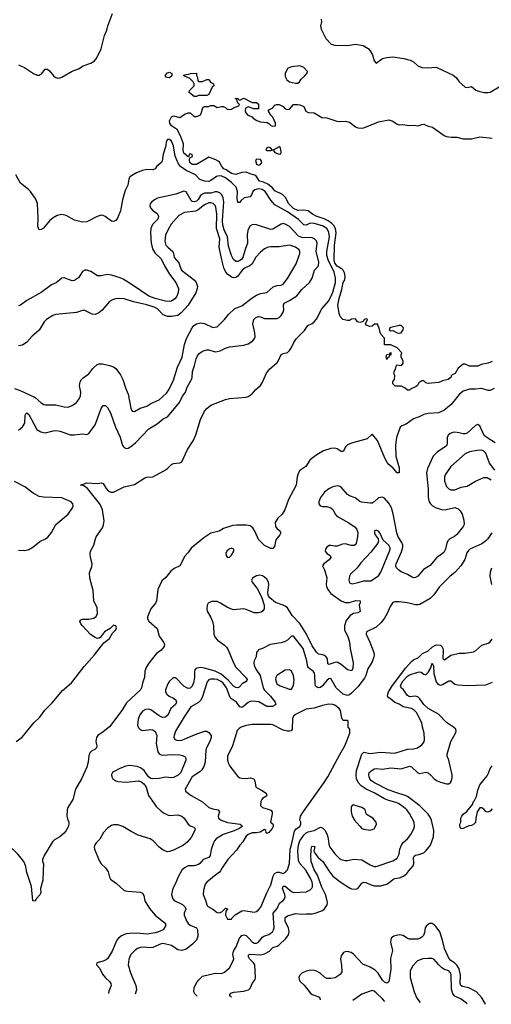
# Model space of a CAD drawing. Header units: inches. Extents: x 1694797 to 1849917, y 907313 to 1017959.
# Tile 547 of 656: x 1801801 to 1806362, y 908710 to 918231. Entities that reach past the tile are written whole.
import ezdxf

# ---------------------------------------------------------------- set-up
doc = ezdxf.new("R2010")
doc.units = ezdxf.units.IN
doc.header["$MEASUREMENT"] = 0
doc.layers.add('B8900', color=7, linetype='Continuous')
doc.layers.add('B8901', color=7, linetype='Continuous')

msp = doc.modelspace()

# ---------------------------------------------------------------- linework, layer by layer
at = {"layer": 'B8900', "color": 5}
for points, elevation in [([(1802028.9, 910000), (1802026, 909910), (1802001, 909830), (1802004.7, 909790), (1801998, 909770), (1801962, 909730), (1801950, 909706), (1801928, 909710), (1801916.2, 909850), (1801870, 909985.2), (1801867.8, 910000)], 680), ([(1802649.7, 910000), (1802655.3, 909990), (1802670, 909938), (1802680.9, 909920.9), (1802690.8, 909910), (1802739, 909879), (1802811.6, 909811.6), (1802843, 909803), (1802970, 909794.9), (1802990, 909784.4), (1803001.3, 909761.3), (1803013, 909710), (1803055.5, 909635.5), (1803111.6, 909571.6), (1803210, 909490.5), (1803212.4, 909470), (1803187.3, 909430), (1803144, 909410), (1803110, 909400.9), (1803033.2, 909386.8), (1802930, 909396.9), (1802864.6, 909395.4), (1802830, 909390.5), (1802787.3, 909372.7), (1802757.4, 909350), (1802741.7, 909330), (1802695, 909225), (1802649.2, 909150.8), (1802630, 909135), (1802610, 909126), (1802546, 909110), (1802544.9, 909090), (1802576.7, 909056.7), (1802600.9, 909000.9), (1802630, 908966.7), (1802670.4, 908930), (1802683.1, 908910), (1802685.3, 908890), (1802663, 908837), (1802661.1, 908815.6)], 720), ([(1803367, 910000), (1803337.8, 909950), (1803306, 909870), (1803280.9, 909830), (1803269.1, 909770), (1803282.3, 909730), (1803294.6, 909714.6), (1803374.5, 909674.5), (1803402.2, 909650), (1803406.8, 909630), (1803391.8, 909590), (1803391.9, 909570), (1803417.2, 909510), (1803430.1, 909490.1), (1803450, 909474.2), (1803510.1, 909450.1), (1803520.7, 909430), (1803524.7, 909370), (1803510.4, 909330.4), (1803474, 909290), (1803410, 909243.7), (1803370, 909229.8), (1803330, 909235.7), (1803270, 909279.4), (1803190, 909296.1), (1803170, 909293.9), (1803090, 909260.1), (1803050, 909256.7), (1803010, 909262), (1802970, 909260.3), (1802940.4, 909250), (1802910, 909228.2), (1802876, 909190), (1802865.5, 909170), (1802857, 909143), (1802850.2, 909090), (1802872.8, 909012.8), (1802925.5, 908890), (1802930.3, 908850), (1802918.9, 908806.5)], 740), ([(1803518.3, 908786.9), (1803512.9, 908790), (1803493.6, 908810), (1803484.9, 908830), (1803488.5, 908870), (1803507.6, 908910), (1803530, 908943.6), (1803570, 908981.7), (1803690, 909009.3), (1803753.8, 909006.2), (1803780.5, 909019.5), (1803830, 909063.7), (1803866.9, 909130), (1803873.3, 909150), (1803863.4, 909190), (1803864.2, 909210), (1803871.7, 909230), (1803895.1, 909264.9), (1803927.9, 909350), (1803950, 909374.8), (1803970, 909381.2), (1803990, 909375), (1804018.3, 909350), (1804050, 909312.7), (1804070, 909301.2), (1804090, 909299.8), (1804110.8, 909310), (1804150, 909359.2), (1804163.5, 909370), (1804210, 909386.2), (1804245.1, 909410), (1804257, 909430), (1804260.6, 909450), (1804252.5, 909590), (1804290, 909635.2), (1804313, 909687), (1804350, 909714.5), (1804362.3, 909730), (1804369.2, 909750), (1804366.8, 909770), (1804342.3, 909830), (1804347.9, 909852.1), (1804370, 909851), (1804430, 909800.1), (1804450, 909791), (1804570, 909797), (1804610, 909817), (1804627, 909833), (1804633.1, 909846.9), (1804633.5, 909870), (1804630, 909891.3), (1804613.7, 909930), (1804572.3, 910000)], 740), ([(1803742.3, 910000), (1803734.2, 909985.8), (1803680.4, 909950), (1803610, 909891.6), (1803595.8, 909870), (1803577.6, 909810), (1803576.5, 909770), (1803598, 909718), (1803610, 909671), (1803618.3, 909658.3), (1803669.1, 909629.1), (1803710, 909597.1), (1803730, 909593), (1803757, 909603), (1803790, 909638.8), (1803810, 909634), (1803811, 909631), (1803796, 909610), (1803791.3, 909571.3), (1803810, 909534), (1803850, 909532), (1803855.5, 909544.5), (1803884.5, 909575.5), (1803950, 909613.4), (1803970, 909615.5), (1804070, 909600.7), (1804090, 909607.3), (1804110, 909622), (1804134.7, 909650), (1804191.1, 909788.9), (1804230, 909866), (1804252.3, 909950), (1804264.1, 909975.9), (1804290, 909987.4), (1804310, 909987.4), (1804350, 909976), (1804373, 909987), (1804382.3, 910000)], 760), ([(1803849.2, 908777.7), (1803834.7, 908790), (1803834, 908806), (1803843.8, 908816.2), (1803872.8, 908827.2), (1803970, 908835.6), (1804014, 908850), (1804032.5, 908867.5), (1804048.5, 908910), (1804077.7, 908950), (1804082.7, 908970), (1804073.9, 909090), (1804062, 909110), (1804024.7, 909150), (1804013, 909170), (1804012.4, 909187.6), (1804030, 909194.2), (1804130, 909187), (1804170, 909198.3), (1804217, 909223), (1804250, 909259.4), (1804290, 909271.5), (1804310, 909283.5), (1804374.6, 909345.4), (1804399.8, 909380.2), (1804407, 909410), (1804401.1, 909450), (1804368.2, 909511.8), (1804369.8, 909550), (1804390, 909565.7), (1804470, 909587.6), (1804530, 909579.7), (1804570, 909585.5), (1804630, 909585.4), (1804666.7, 909593.3), (1804730, 909616.1), (1804750, 909631.6), (1804773.6, 909670), (1804778, 909690), (1804775.8, 909710), (1804758.9, 909770), (1804723.9, 909843.9), (1804679.6, 909959.6), (1804656.6, 910000)], 720), ([(1804789.8, 910000), (1804790, 909999.7), (1804830, 909950.2), (1804910, 909887.5), (1804990, 909834.9), (1805010, 909827.1), (1805050, 909823.9), (1805070, 909830.3), (1805110, 909879.6), (1805130, 909891.2), (1805150, 909887.8), (1805190, 909868.7), (1805230, 909856.6), (1805290, 909854.2), (1805350, 909872.6), (1805370, 909883.2), (1805410, 909915.9), (1805430, 909925.4), (1805470, 909931.9), (1805511.9, 909948.1), (1805544.9, 909975.1), (1805564.8, 910000)], 720), ([(1806306.2, 908709.6), (1806306.1, 908710), (1806270, 908773.4), (1806220.3, 908830), (1806145.1, 908870), (1806082.6, 908882.6), (1806066.8, 908890), (1806059.5, 908910), (1806065.4, 908990), (1806050, 909051.4), (1806030, 909087.6), (1806010, 909108.9), (1805970, 909134.1), (1805950, 909154.8), (1805908.9, 909250), (1805890.4, 909330), (1805863.7, 909410), (1805830, 909458), (1805810, 909479.7), (1805790, 909492.1), (1805764.9, 909490), (1805734.9, 909470), (1805722, 909450), (1805715.8, 909404.2), (1805705.4, 909374.6), (1805690, 909358), (1805670, 909347.2), (1805650, 909340.7), (1805570, 909339.8), (1805550, 909347.4), (1805510, 909375.4), (1805470, 909382.4), (1805418.4, 909370), (1805394.9, 909350), (1805386.2, 909310), (1805405.8, 909230), (1805388.2, 909151.8), (1805391.3, 909050), (1805371.5, 908928.5), (1805350, 908914), (1805330, 908925.1), (1805310, 908944.4), (1805266.6, 909010), (1805238.4, 909038.4), (1805190, 909069.1), (1805119, 909099), (1805030, 909195.3), (1805007.3, 909210), (1804970, 909219.8), (1804950, 909217.7), (1804934, 909210), (1804910, 909177.6), (1804903.2, 909150), (1804914.5, 909085.5), (1804915.8, 909024.2), (1804900.9, 908999.1), (1804853.6, 908966.4), (1804810, 908957.7), (1804770, 908959.7), (1804750, 908971.1), (1804708.4, 909010), (1804671.5, 909031.5), (1804650, 909037.9), (1804618.2, 909038.2), (1804570, 909030.4), (1804528.9, 909011.1), (1804510.2, 908990), (1804502.2, 908970), (1804502.7, 908950), (1804513.4, 908930), (1804553.4, 908893.4), (1804610, 908820.4), (1804630, 908805.9), (1804685.7, 908785.7), (1804697.4, 908777.4), (1804703.6, 908770), (1804706.1, 908753.9)], 720), ([(1806127.8, 908714.5), (1806109.7, 908730), (1806070, 908758.5), (1806010, 908789), (1805989.4, 908809.4), (1805976.8, 908856.8), (1805974.7, 908990), (1805970.5, 909010), (1805961.7, 909021.7), (1805950, 909032.1), (1805910, 909046), (1805882.3, 909062.3), (1805852.9, 909090), (1805810, 909143), (1805790, 909151.1), (1805750, 909153.5), (1805701, 909150), (1805648.4, 909130), (1805600, 909080), (1805577.4, 909030), (1805577.4, 908970), (1805614.4, 908830), (1805641.5, 908770), (1805674.1, 908727.1)], 740), ([(1805331, 908736.6), (1805310, 908763.5), (1805250, 908820.7), (1805230, 908835.1), (1805210, 908842), (1805190, 908837), (1805110, 908806.3), (1805063.2, 908776.8), (1805024.3, 908745.1)], 740)]:
    msp.add_lwpolyline(points, dxfattribs=dict(at, elevation=elevation))
at = {"layer": 'B8901', "color": 5}
for points, elevation in [([(1801790, 917793.7), (1801847.7, 917767.7), (1801934.6, 917710), (1801970, 917695.4), (1801990, 917695.5), (1801999.7, 917700.3), (1802011.7, 917708.3), (1802048.3, 917751.7), (1802070, 917752.8), (1802090, 917736.9), (1802130, 917684.5), (1802149.3, 917670.7), (1802170, 917665.1), (1802190, 917667.2), (1802210, 917674.2), (1802310, 917731.3), (1802370, 917756.5), (1802416.1, 917783.9), (1802489.5, 917810), (1802522.9, 917830), (1802543.8, 917856.2), (1802590, 917950.3), (1802622.1, 918077.9), (1802644.7, 918130), (1802654.5, 918170), (1802700.3, 918290)], 680), ([(1804715.9, 918235.9), (1804718.8, 918210), (1804710.7, 918170), (1804717.5, 918137.5), (1804760.5, 918050), (1804814, 917994), (1804850, 917984), (1804970, 917982.4), (1805050, 917994.6), (1805121.7, 917981.7), (1805170, 917950.5), (1805190.5, 917930), (1805212.7, 917890), (1805230, 917832), (1805250, 917811.3), (1805310, 917854), (1805350, 917864.9), (1805410, 917870.6), (1805514.6, 917854.6), (1805578.8, 917838.8), (1805610, 917822.8), (1805650, 917786), (1805690, 917766.8), (1805745.8, 917765.8), (1805830, 917772.4), (1805994.2, 917694.2), (1806022.4, 917670), (1806050.4, 917630), (1806110, 917579.1), (1806130, 917575.5), (1806170, 917583), (1806210.7, 917550), (1806250, 917535.3), (1806293.1, 917526.9), (1806330, 917525.5), (1806350, 917530.6), (1806526.2, 917633.8)], 680), ([(1806370, 914925.8), (1806330, 914908.7), (1806264.4, 914895.6), (1806230, 914881.6), (1806150, 914880.9), (1806110, 914899.3), (1806090, 914899.3), (1806040.5, 914859.5), (1806011, 914810), (1805984, 914796), (1805974.8, 914785.2), (1805970.8, 914770), (1805944.7, 914750), (1805890, 914739.6), (1805870, 914727.6), (1805850, 914723.6), (1805750, 914712.7), (1805730, 914719), (1805710, 914737.2), (1805690, 914737.2), (1805659.8, 914720.2), (1805647.1, 914692.9), (1805635.9, 914684.1), (1805580.7, 914659.3), (1805570, 914648.7), (1805550, 914648), (1805530, 914668), (1805510, 914678), (1805490, 914686), (1805432, 914688), (1805408.7, 914710), (1805408.4, 914731.6), (1805427.3, 914752.7), (1805428, 914790), (1805418, 914810), (1805422, 914830), (1805435.3, 914850), (1805440.4, 914879.6), (1805448, 914892), (1805492.9, 914887.1), (1805508.7, 914910), (1805508.7, 914930), (1805488.7, 914970), (1805488.9, 914991.1), (1805498, 915010), (1805450, 915058), (1805390, 915088), (1805330, 915086), (1805329, 915150), (1805294, 915190), (1805285.6, 915205.6), (1805278, 915250), (1805266, 915274), (1805266, 915286), (1805232.7, 915287.3), (1805210, 915268), (1805183.1, 915263.1), (1805156.4, 915276.4), (1805146, 915290), (1805166, 915330), (1805158, 915338), (1805134, 915330), (1805124.7, 915315.3), (1805112, 915308), (1805090, 915302), (1805069.3, 915309.3), (1805050, 915338), (1805010, 915335.3), (1804990, 915322), (1804970, 915322), (1804926, 915330), (1804900.4, 915360.4), (1804889.2, 915389.2), (1804878.4, 915470), (1804890, 915533.4), (1804917.7, 915622.3), (1804930, 915688), (1804945.3, 915714.7), (1804949.2, 915750), (1804942.9, 915782.9), (1804929.2, 915809.2), (1804919.5, 915819.5), (1804870, 915848.6), (1804850, 915877.7), (1804841.4, 915910), (1804844, 916050), (1804861.2, 916170), (1804856.8, 916210), (1804839.9, 916239.9), (1804820.3, 916260.3), (1804785.2, 916285.2), (1804744.3, 916304.3), (1804669.7, 916330), (1804633.3, 916350), (1804590, 916381.7), (1804550, 916389.7), (1804490, 916386.6), (1804450, 916405.4), (1804404.2, 916450), (1804370.9, 916510.9), (1804341.8, 916541.8), (1804270, 916575.6), (1804245.3, 916605.3), (1804201, 916641), (1804159.1, 916659.1), (1804119.3, 916670), (1804084, 916724), (1804030, 916739.3), (1803990, 916757.2), (1803950, 916752.7), (1803890, 916732.3), (1803850, 916743.8), (1803799.1, 916779.1), (1803774.5, 916790), (1803754.5, 916810), (1803732.5, 916852.5), (1803722, 916862), (1803696.5, 916876.5), (1803630, 916902), (1803511.3, 916830), (1803468.7, 916830), (1803446.6, 916850), (1803444, 916876), (1803446, 916894), (1803473.6, 916906.4), (1803470, 916926), (1803447.1, 916932.9), (1803442, 916930), (1803434, 916906), (1803430, 916906), (1803390, 916939.3), (1803382.7, 916970), (1803386, 917030), (1803358.8, 917098.8), (1803326.6, 917166.6), (1803270, 917204), (1803254, 917230), (1803250, 917251.3), (1803270, 917291), (1803290, 917301), (1803350, 917286), (1803400.2, 917319.8), (1803428.9, 917331.1), (1803451, 917331), (1803490, 917294), (1803510, 917294), (1803530, 917302), (1803548.4, 917311.6), (1803556.4, 917323.6), (1803568, 917370), (1803576.4, 917383.6), (1803588.9, 917391.1), (1803627.3, 917392.7), (1803650, 917402), (1803679.6, 917399.6), (1803710, 917382), (1803750, 917392), (1803770, 917392), (1803790, 917382), (1803810, 917362), (1803850, 917364.7), (1803870, 917378), (1803922, 917398), (1803926, 917410), (1803906, 917430), (1803902, 917462), (1803886, 917470), (1803911.6, 917471.6), (1803918, 917458), (1803930, 917454), (1803970, 917471.3), (1804035.3, 917435.3), (1804050, 917431), (1804091.3, 917431.3), (1804110, 917414), (1804110.4, 917369.6), (1804066, 917370), (1804010, 917388.7), (1803985.4, 917374.6), (1803981, 917350), (1803986.8, 917330), (1804007.9, 917307.9), (1804050, 917290.8), (1804059.1, 917279.1), (1804094.6, 917254.6), (1804130, 917242.8), (1804195.2, 917235.2), (1804210, 917226.8), (1804230, 917206), (1804250, 917201), (1804275.3, 917204.7), (1804274, 917230), (1804250, 917288), (1804230, 917308), (1804206, 917346), (1804204, 917350), (1804210, 917358), (1804250, 917378), (1804270, 917404.7), (1804289, 917411), (1804312, 917410), (1804350.6, 917390.6), (1804367.5, 917367.5), (1804390, 917361), (1804410, 917364.7), (1804448.7, 917410), (1804488.7, 917411.3), (1804510, 917408.7), (1804548.2, 917390), (1804567.3, 917347.3), (1804590, 917332.7), (1804650, 917330.2), (1804723.7, 917283.7), (1804770, 917280.3), (1804868.1, 917248.1), (1804890, 917244.9), (1804951.9, 917248.1), (1804990, 917240.4), (1805050, 917195.5), (1805070, 917186.4), (1805110, 917181.3), (1805130, 917184.9), (1805270, 917244.2), (1805370, 917263.7), (1805410, 917250.4), (1805450, 917219.1), (1805470, 917214), (1805504.5, 917215.5), (1805570, 917208.4), (1805610, 917210.6), (1805650, 917204), (1805690, 917218), (1805710, 917219.1), (1805750, 917200.7), (1805792, 917190), (1805906, 917110), (1805930, 917100.7), (1805973.7, 917093.7), (1806030, 917094.9), (1806090, 917078.8), (1806170, 917078.8), (1806250, 917099.1), (1806370, 917086.4)], 660), ([(1801768.3, 911251.7), (1801826.8, 911293.2), (1801938.2, 911430), (1801994.5, 911485.5), (1802046, 911554), (1802116.1, 911623.9), (1802216, 911744), (1802303.3, 911816.7), (1802423.7, 911976.3), (1802525.1, 912090), (1802615.8, 912204.2), (1802670, 912246), (1802700, 912300), (1802731.3, 912330), (1802735.9, 912350), (1802732.5, 912370), (1802710, 912375.3), (1802677, 912343), (1802622.4, 912310), (1802581.7, 912258.3), (1802570, 912249.2), (1802550, 912246), (1802530, 912255.1), (1802487.1, 912287.1), (1802409.3, 912370), (1802392.7, 912390), (1802384, 912410), (1802393.2, 912426.8), (1802407.3, 912432.7), (1802470, 912432.7), (1802517.4, 912442.6), (1802539.3, 912460.7), (1802555.1, 912490), (1802550, 912544), (1802518.3, 912610), (1802511.3, 912711.3), (1802479.5, 912830), (1802476.6, 912883.4), (1802497.7, 912942.3), (1802501.6, 912970), (1802485.1, 913030), (1802481.6, 913070), (1802487.6, 913090), (1802519.6, 913150), (1802532.8, 913210), (1802541.3, 913230), (1802603.3, 913316.7), (1802612.6, 913347.4), (1802616.8, 913383.2), (1802601.5, 913490), (1802587.2, 913530), (1802573.4, 913553.4), (1802456.7, 913696.7), (1802422.9, 913722.9), (1802389.2, 913730), (1802450, 913751.3), (1802550, 913745.4), (1802592.5, 913752.5), (1802610, 913746), (1802636.8, 913696.8), (1802656, 913676), (1802682.7, 913662.7), (1802710, 913662.8), (1802810, 913712.2), (1802910, 913735.9), (1803010, 913799.3), (1803030, 913806.7), (1803090, 913810.9), (1803201.8, 913870), (1803230.9, 913890), (1803270, 913930.3), (1803290, 913938.3), (1803350, 913945.5), (1803370, 913955.8), (1803425.5, 914074.5), (1803480.4, 914159.6), (1803503.1, 914216.9), (1803550, 914365.5), (1803590, 914445.5), (1803609.7, 914470), (1803650, 914503.1), (1803790, 914558.4), (1803830, 914568.4), (1803990, 914580.8), (1804010, 914587.6), (1804050, 914613.8), (1804081.2, 914650), (1804130, 914694.7), (1804150, 914726.7), (1804186.6, 914813.4), (1804218.3, 914850), (1804290, 914914.5), (1804301.8, 914930), (1804330, 914991.8), (1804350, 915002.6), (1804390, 915013.3), (1804410, 915030.7), (1804430, 915061.7), (1804451.8, 915110), (1804475.4, 915144.6), (1804556, 915224), (1804587.9, 915272.1), (1804630, 915293.3), (1804650, 915309.5), (1804670, 915334.4), (1804724.3, 915435.7), (1804786.3, 915510), (1804810, 915549.2), (1804830, 915596.5), (1804856.5, 915690), (1804856.2, 915730), (1804842, 915790), (1804785.7, 915910), (1804773, 915950), (1804772.1, 915990), (1804796.3, 916130), (1804791.9, 916171.9), (1804785.6, 916190), (1804770, 916212.6), (1804730, 916238.3), (1804650, 916261.1), (1804610, 916262.7), (1804570, 916244.7), (1804550, 916247.2), (1804498.1, 916298.1), (1804392.3, 916372.3), (1804270, 916438.9), (1804230, 916485.3), (1804174.4, 916570), (1804144.7, 916590), (1804110, 916593.8), (1804074, 916586), (1804057, 916570), (1804043.9, 916536.1), (1804030, 916519), (1803973, 916507), (1803940.4, 916479.6), (1803930, 916463.9), (1803910, 916462), (1803905, 916505), (1803906.1, 916570), (1803895.6, 916610), (1803850, 916657.7), (1803790, 916699.9), (1803756, 916716), (1803730, 916720.7), (1803705.3, 916714.7), (1803650, 916675.3), (1803630, 916666.8), (1803588, 916670), (1803544.5, 916684.5), (1803500.9, 916730), (1803411.8, 916771.8), (1803356.2, 916810), (1803337.5, 916837.5), (1803303.7, 916910), (1803290, 917011.3), (1803270, 917056), (1803250, 917070.8), (1803229.3, 917070.7), (1803218, 917050), (1803214.3, 917010), (1803190.1, 916930), (1803178.9, 916861.1), (1803171.6, 916848.4), (1803126.3, 916813.7), (1803110, 916789.8), (1803090, 916778.5), (1803030, 916781.8), (1802990, 916772.4), (1802929.6, 916750.4), (1802867.7, 916710), (1802855.6, 916690), (1802845.8, 916630), (1802822.5, 916577.5), (1802795.3, 916490), (1802777.3, 916382.7), (1802747.8, 916310), (1802731.7, 916288.3), (1802710, 916279.6), (1802690, 916283.8), (1802627.3, 916327.3), (1802610, 916336), (1802590, 916339.1), (1802550, 916328.8), (1802450, 916275.9), (1802410, 916273.2), (1802330, 916290.6), (1802250, 916336.2), (1802210, 916347.9), (1802163.5, 916336.5), (1802124, 916316), (1802090, 916286.6), (1802030, 916215.8), (1802010, 916200.5), (1801990, 916199.6), (1801977.4, 916230), (1801980.7, 916310), (1801972.7, 916452.7), (1801955.9, 916495.9), (1801907, 916570), (1801887.7, 916590), (1801810.7, 916650), (1801763.2, 916730)], 680), ([(1801790, 914262.7), (1801830, 914292.3), (1801851.4, 914330), (1801855.1, 914404.9), (1801860.8, 914419.2), (1801870, 914427.7), (1801890, 914414.4), (1801967.8, 914267.8), (1802006.2, 914246.2), (1802050, 914235.9), (1802123.6, 914256.4), (1802150, 914259.4), (1802192.7, 914252.7), (1802290, 914215.6), (1802330, 914214.7), (1802410, 914226), (1802450, 914219.1), (1802470, 914230.6), (1802530, 914311.8), (1802590, 914470.8), (1802610, 914500.5), (1802630, 914498.4), (1802650, 914480.4), (1802680.2, 914430), (1802727.9, 914290), (1802772.5, 914192.5), (1802794.4, 914114.4), (1802810, 914094), (1802830, 914085.7), (1802850, 914088.9), (1802877.1, 914102.9), (1802921.9, 914138.1), (1803050, 914273.8), (1803130, 914321.6), (1803188.7, 914371.3), (1803230, 914391.4), (1803346.5, 914530), (1803377.2, 914590), (1803406.3, 914630), (1803421.8, 914678.2), (1803461.6, 914750), (1803468.7, 914770), (1803473, 914830), (1803492.7, 914887.3), (1803507.8, 914952.2), (1803519.6, 914980.4), (1803537, 915003), (1803570, 915025.8), (1803610, 915038.8), (1803630, 915037.8), (1803690, 915020.2), (1803710, 915021.3), (1803740.9, 915030), (1803790, 915055.3), (1803830, 915067.6), (1803970, 915083.2), (1804010, 915094.9), (1804054.9, 915125.1), (1804071.8, 915148.2), (1804076.9, 915163.1), (1804075.9, 915204.1), (1804056.8, 915290), (1804066.8, 915330), (1804086, 915350), (1804110, 915359.4), (1804130, 915356.8), (1804170, 915342.1), (1804290, 915341.1), (1804310, 915351.3), (1804330, 915369.1), (1804350, 915403.7), (1804356, 915424), (1804353.3, 915470), (1804357.3, 915490), (1804410, 915515.7), (1804479.8, 915560.2), (1804530, 915620.2), (1804602.4, 915690), (1804629.2, 915730.8), (1804650.9, 915809.1), (1804690.3, 915849.7), (1804692.7, 915890), (1804668.8, 915990), (1804678.2, 916070), (1804670, 916093.5), (1804651.4, 916111.4), (1804630, 916119.7), (1804530, 916125.7), (1804498.1, 916138.1), (1804410, 916229.3), (1804370, 916254.4), (1804350, 916258.5), (1804330, 916254.4), (1804250, 916205.2), (1804230, 916200.5), (1804092.8, 916247.2), (1804070, 916250.6), (1804050, 916247.6), (1804027.2, 916232.8), (1804007.6, 916192.4), (1804002.5, 916150), (1804003.8, 916070), (1803980.1, 916010), (1803960.4, 915930), (1803947.2, 915912.8), (1803930, 915901), (1803910, 915891.9), (1803890, 915892.3), (1803870, 915911.6), (1803849.9, 915949.9), (1803821.9, 916041.9), (1803810.5, 916130), (1803779.2, 916199.2), (1803764.6, 916244.6), (1803763.1, 916290), (1803775.3, 916470), (1803769.6, 916509.6), (1803756.5, 916536.5), (1803735.9, 916555.9), (1803710, 916566.7), (1803690, 916566.2), (1803650, 916553), (1803590, 916552.6), (1803570, 916544.8), (1803550.4, 916529.6), (1803527.9, 916492.1), (1803510, 916474.4), (1803490, 916470.3), (1803470, 916473.8), (1803460.8, 916480.8), (1803410, 916564.7), (1803390, 916571), (1803310, 916543.2), (1803135.4, 916504.6), (1803106.4, 916490), (1803080.4, 916470), (1803064.4, 916450), (1803059.5, 916430), (1803064.9, 916410), (1803084.9, 916390), (1803130, 916357.8), (1803143.1, 916330), (1803137.8, 916302.2), (1803086, 916250), (1803068.6, 916210), (1803065.1, 916170), (1803072.6, 916070), (1803088.4, 916010), (1803111.5, 915971.5), (1803170, 915919), (1803202.5, 915850), (1803249.6, 915769.6), (1803312.6, 915690), (1803335.9, 915630), (1803334, 915590), (1803316.3, 915550), (1803302.4, 915530), (1803270, 915509.1), (1803250, 915504.1), (1803210, 915507.7), (1803110, 915534.1), (1803050, 915556.4), (1802890, 915667.9), (1802801.7, 915721.7), (1802773.6, 915733.6), (1802690, 915760.3), (1802650, 915766.6), (1802590, 915754.7), (1802554.2, 915754.2), (1802490, 915796.3), (1802450, 915807.6), (1802432.5, 915807.5), (1802410, 915797.2), (1802370, 915735.1), (1802331.5, 915708.5), (1802310, 915706.9), (1802230, 915734.7), (1802207.4, 915732.6), (1802154.7, 915685.3), (1802110, 915668.2), (1802008.7, 915591.3), (1801870, 915514.7), (1801810, 915471.3), (1801790, 915465.1)], 720), ([(1801750, 914663.6), (1801806.1, 914646.1), (1801950, 914577.3), (1802010, 914525.3), (1802036, 914510), (1802050, 914506), (1802150, 914506), (1802230, 914485.7), (1802270, 914483.7), (1802310, 914500.4), (1802349.4, 914530), (1802370, 914554), (1802389.6, 914590), (1802391.1, 914630), (1802378.5, 914690), (1802387.1, 914730), (1802398, 914750), (1802413.6, 914766.4), (1802470, 914807), (1802510, 914858.4), (1802550, 914894.9), (1802570, 914903.8), (1802602.8, 914902.8), (1802670, 914888), (1802710, 914873), (1802730, 914856.3), (1802776, 914796), (1802800.3, 914750), (1802825.3, 914670), (1802850.2, 914610.2), (1802875.5, 914475.5), (1802890, 914446), (1802910, 914440.7), (1802965.8, 914474.2), (1803030, 914492.9), (1803070, 914519.2), (1803150, 914554.9), (1803221.3, 914618.7), (1803243.8, 914650), (1803290, 914744.4), (1803327.8, 914870), (1803373.1, 914966.9), (1803394.8, 915090), (1803413.3, 915146.7), (1803469.8, 915250.2), (1803486.6, 915273.4), (1803510, 915290.3), (1803550, 915298.9), (1803590, 915293.4), (1803670, 915254.4), (1803710, 915260.4), (1803781.3, 915330), (1803819.8, 915380.2), (1803882.7, 915437.3), (1803950, 915463.6), (1804050, 915541.7), (1804090, 915567.6), (1804130, 915581.7), (1804190, 915592.4), (1804253.4, 915646.6), (1804290, 915659.6), (1804330, 915663.7), (1804350, 915672.7), (1804390, 915728.2), (1804474.5, 915870), (1804511.5, 915970), (1804511.5, 915990), (1804503.8, 916003.8), (1804469.4, 916030), (1804410, 916049.7), (1804310, 916035.4), (1804230, 916035.1), (1804202.8, 916030), (1804170, 916013.6), (1804130, 915983.5), (1804084.7, 915935.3), (1804050.6, 915869.4), (1804028.2, 915851.8), (1803982.3, 915830), (1803954.2, 915810), (1803909.2, 915750.8), (1803890, 915738), (1803870, 915735), (1803850, 915740.2), (1803811.2, 915771.2), (1803790, 915796.8), (1803775.9, 915830), (1803755.8, 915910), (1803729.9, 916030), (1803737.1, 916110), (1803705.4, 916210), (1803706.4, 916350), (1803696.7, 916416.7), (1803690, 916435.4), (1803672.6, 916452.6), (1803650, 916460.3), (1803630, 916460.2), (1803590, 916440.9), (1803527.6, 916392.4), (1803502, 916378), (1803394.3, 916365.7), (1803341.3, 916338.7), (1803267.7, 916252.3), (1803236.9, 916203.1), (1803211.5, 916148.5), (1803204.4, 916090), (1803216, 916050), (1803232.9, 916030), (1803282.7, 915990), (1803290.1, 915970), (1803293.5, 915930), (1803339.4, 915879.4), (1803355.7, 915830), (1803367.1, 915810), (1803491.7, 915711.7), (1803506.7, 915690), (1803519.3, 915650), (1803519, 915630), (1803504.2, 915590), (1803429.5, 915470.5), (1803362.6, 915397.4), (1803329.1, 915370.9), (1803270, 915359.3), (1803230, 915359.8), (1803190, 915377.2), (1803133.1, 915433.1), (1803102.4, 915450), (1803030, 915472), (1802902, 915502), (1802810, 915530.8), (1802770, 915535.8), (1802729.3, 915530.7), (1802698.4, 915521.6), (1802670, 915505.1), (1802599.3, 915420.7), (1802565.1, 915394.9), (1802530, 915380.5), (1802502.8, 915382.8), (1802430, 915417.6), (1802410, 915419.6), (1802350, 915400.5), (1802150, 915378.5), (1802120.7, 915370), (1802060.5, 915330), (1802039.3, 915310), (1801990, 915229.5), (1801923, 915170), (1801869, 915111), (1801830, 915084.5), (1801790, 915077.6)], 740), ([(1806390, 914664.2), (1806350, 914644.7), (1806330, 914645.1), (1806270, 914663.6), (1806210, 914657.3), (1806150, 914658.3), (1806090, 914637.3), (1806052.4, 914607.6), (1805973, 914510), (1805903.6, 914450), (1805850, 914429.4), (1805750, 914421.7), (1805707.8, 914412.2), (1805663.8, 914390), (1805609.4, 914370.6), (1805539.3, 914320.7), (1805496.2, 914303.8), (1805480.3, 914290), (1805445.2, 914190), (1805435.9, 914115.9), (1805438.2, 914010), (1805470, 913898), (1805470, 913848.7), (1805450, 913849.6), (1805414.2, 913894.2), (1805370, 913929.8), (1805353.7, 913950), (1805332.6, 913990), (1805261.9, 914161.9), (1805210, 914224), (1805161.7, 914178.3), (1805010, 914135.4), (1804970, 914118.7), (1804956.3, 914103.7), (1804930, 914055.1), (1804910, 914056.3), (1804870, 914081.8), (1804848.2, 914088.2), (1804810, 914084.5), (1804739.9, 914060.1), (1804675.6, 914024.4), (1804628.6, 913990), (1804606.4, 913970), (1804567, 913910), (1804510.2, 913870), (1804496.3, 913850), (1804483.7, 913810), (1804474.8, 913730), (1804400.5, 913590), (1804366.8, 913490), (1804337.9, 913450), (1804296.8, 913410), (1804272.8, 913370), (1804273.7, 913330), (1804290, 913308.2), (1804314.4, 913290), (1804326.7, 913270), (1804317.4, 913250), (1804278.3, 913201.7), (1804264.2, 913135.8), (1804250, 913115.8), (1804230, 913118), (1804170, 913147.3), (1804110, 913205.1), (1804079.9, 913279.9), (1804056.6, 913316.6), (1804030, 913336.9), (1803990, 913343.6), (1803896.8, 913343.2), (1803861.7, 913338.3), (1803771, 913309), (1803730, 913285.5), (1803650, 913264.8), (1803580.8, 913219.2), (1803459.4, 913120.6), (1803430, 913077.3), (1803397.4, 913042.6), (1803349.1, 912950.9), (1803296.5, 912923.5), (1803261.6, 912898.4), (1803210, 912834.7), (1803176, 912804), (1803137.8, 912722.2), (1803124.7, 912610), (1803114.9, 912590), (1803070, 912535), (1803036, 912456), (1803037.9, 912437.9), (1803050, 912415.8), (1803130, 912343), (1803150.3, 912270), (1803192.4, 912210), (1803201.6, 912190), (1803199.3, 912170), (1803170, 912134), (1803121.4, 912098.6), (1803050.1, 912009.9), (1803027, 911973), (1803010.9, 911930), (1803009.4, 911870), (1802993.6, 911826.4), (1802980.6, 911770), (1802970.2, 911750), (1802835.6, 911624.4), (1802790, 911550.7), (1802670, 911393.1), (1802610, 911344.5), (1802557.6, 911310), (1802542.8, 911290), (1802538.9, 911250), (1802546, 911210), (1802544, 911190), (1802527, 911173), (1802499.2, 911160.8), (1802478.4, 911141.6), (1802469.3, 911110.7), (1802463, 911050), (1802450, 911002.9), (1802398.5, 910890), (1802340.7, 910790), (1802316, 910690), (1802266.8, 910613.2), (1802261.2, 910590), (1802258, 910530), (1802262.4, 910502.4), (1802277.6, 910470), (1802278, 910450), (1802270, 910427), (1802251.3, 910390), (1802230, 910365.1), (1802190, 910329.7), (1802138.8, 910301.2), (1802118.8, 910281.2), (1802038, 910150), (1802022, 910110), (1802022, 910090), (1802031.1, 910068.9), (1802028.9, 910000)], 680), ([(1806397.9, 914137.9), (1806317.3, 914190), (1806294.4, 914210), (1806250, 914304.7), (1806230, 914314.7), (1806210, 914305.8), (1806130, 914233.2), (1806110, 914225.4), (1806090, 914224.9), (1806050, 914236.3), (1806010, 914241), (1805990, 914239.5), (1805964, 914230), (1805946.2, 914213.8), (1805934.2, 914190), (1805936.6, 914130), (1805928.6, 914110), (1805838, 914050), (1805799.7, 914010), (1805744.1, 913890), (1805733.8, 913850), (1805750.2, 913690), (1805751.1, 913610), (1805762, 913570), (1805773.8, 913550), (1805794.6, 913530), (1805828.5, 913510), (1805870, 913496.3), (1805891.9, 913491.9), (1805930, 913493.2), (1806010, 913513.1), (1806041.3, 913501.3), (1806061.3, 913481.3), (1806079.7, 913450), (1806096.5, 913390), (1806098.2, 913350), (1806091.3, 913330), (1806030, 913251), (1806006.4, 913233.6), (1805960.3, 913210), (1805940.2, 913190), (1805931.1, 913170), (1805920.2, 913110), (1805901.9, 913078.1), (1805832.3, 913027.7), (1805770, 912954.2), (1805704.7, 912915.3), (1805650.7, 912849.3), (1805630, 912836.1), (1805610, 912834.6), (1805590, 912842.2), (1805550, 912866), (1805490, 912892.7), (1805464.2, 912910), (1805446.6, 912930), (1805440.2, 912950), (1805442.8, 912970), (1805494.1, 913085.9), (1805505.3, 913130), (1805505.5, 913150), (1805496.7, 913176.7), (1805460.9, 913230), (1805447.4, 913267.4), (1805413.4, 913453.4), (1805395.9, 913510), (1805370, 913555.3), (1805330, 913602.6), (1805310, 913613.1), (1805270, 913608), (1805230, 913568.2), (1805210, 913556), (1805190, 913554.8), (1805106.6, 913566.6), (1805090, 913572.4), (1805046.9, 913606.9), (1804990, 913627.4), (1804970, 913639.7), (1804910, 913709.7), (1804890, 913720.4), (1804870, 913722.7), (1804830, 913714), (1804790, 913695.7), (1804750, 913661.2), (1804709.3, 913610), (1804692.8, 913570), (1804694.9, 913550), (1804708.5, 913530), (1804730, 913523.8), (1804770, 913522.7), (1804810, 913509.1), (1804831.6, 913490), (1804851.6, 913450), (1804868.8, 913430), (1804985.7, 913365.7), (1805044.1, 913324.1), (1805061.2, 913301.2), (1805070, 913270.7), (1805067.8, 913230), (1805053.7, 913166.3), (1805046.8, 913153.2), (1805034.6, 913145.4), (1805010, 913146), (1804950, 913162), (1804921.8, 913158.2), (1804870, 913139.8), (1804850, 913138.7), (1804810, 913147.6), (1804794.5, 913145.5), (1804770.4, 913130), (1804759.5, 913110), (1804756.5, 913090), (1804770.2, 913070.2), (1804803.8, 913050), (1804810.3, 913030), (1804793.5, 913006.5), (1804741.6, 912970), (1804730.4, 912950), (1804750.2, 912910.2), (1804772.4, 912832.4), (1804765, 912770), (1804767.8, 912750), (1804780.9, 912720.9), (1804810, 912682.6), (1804910.9, 912610.9), (1804950, 912596), (1804990, 912595.2), (1805053.2, 912613.2), (1805092.4, 912610), (1805092.8, 912592.8), (1805085.4, 912570), (1805092.9, 912507.1), (1805070, 912493.5), (1805030, 912489.9), (1804995.6, 912470), (1804957.9, 912422.1), (1804943.5, 912370), (1804942.5, 912330), (1804976.8, 912256.8), (1804991, 912211), (1804997, 912150), (1805024.6, 912010), (1805024, 911956), (1805010, 911933), (1804970, 911943.1), (1804910, 911994.5), (1804870, 912017.5), (1804850, 912015.4), (1804790, 911994), (1804782.2, 912002.2), (1804778.6, 912050), (1804766.2, 912070), (1804750, 912082.5), (1804730, 912089.8), (1804690, 912095), (1804670, 912113.6), (1804630, 912174.6), (1804573.8, 912290), (1804510, 912393.1), (1804437.4, 912470), (1804390, 912542.8), (1804370, 912559.9), (1804350, 912569.5), (1804275, 912595), (1804219.7, 912639.7), (1804205.7, 912665.7), (1804199.8, 912690), (1804210.9, 912770), (1804207.6, 912790), (1804190, 912819.3), (1804170, 912840.7), (1804150, 912853.2), (1804122.3, 912857.7), (1804090, 912852), (1804053.1, 912830), (1804042.8, 912810), (1804048.5, 912790), (1804096.5, 912730), (1804140.8, 912650), (1804164.7, 912570), (1804166.4, 912533.6), (1804150.3, 912510), (1804137.2, 912502.8), (1804110, 912494), (1804070, 912494.2), (1803990, 912528.4), (1803970, 912532.8), (1803870, 912524.4), (1803810, 912547.1), (1803744.7, 912590), (1803710, 912605.3), (1803655.6, 912604.4), (1803623.7, 912590), (1803614.3, 912570), (1803610.3, 912530), (1803614.3, 912510), (1803648.9, 912450), (1803665.7, 912410), (1803675.3, 912370), (1803677.6, 912290), (1803690, 912257.3), (1803714.9, 912230), (1803782.5, 912182.5), (1803802.7, 912162.7), (1803817.2, 912137.2), (1803868.6, 912010), (1803890, 911970.3), (1803987.1, 911870), (1804000.3, 911850), (1803998.2, 911841.8), (1803990.6, 911830), (1803952.5, 911807.5), (1803923.8, 911776.2), (1803910, 911769.8), (1803890, 911772.4), (1803870, 911785.2), (1803819.9, 911839.9), (1803750, 911903.2), (1803690, 911929.9), (1803590, 911958.5), (1803550, 911965.3), (1803518.4, 911961.6), (1803504.8, 911955.2), (1803495.9, 911944.1), (1803491.7, 911928.3), (1803490.8, 911869.2), (1803482.1, 911817.9), (1803470, 911786.9), (1803450, 911767.7), (1803430, 911764.8), (1803410, 911772.9), (1803390, 911787), (1803310, 911865.8), (1803290, 911867.9), (1803279.2, 911860.8), (1803250, 911834.2), (1803233.5, 911810), (1803211.6, 911750), (1803211.7, 911730), (1803222.7, 911710), (1803247, 911690), (1803290, 911669.1), (1803310, 911653), (1803317.1, 911630), (1803308.9, 911610), (1803262.4, 911570), (1803235.2, 911504.8), (1803210, 911484.7), (1803182.8, 911482.8), (1803150, 911498.5), (1803070, 911557.4), (1803050, 911563.2), (1803019.3, 911560.7), (1802990, 911544.1), (1802963, 911510), (1802945.9, 911465.9), (1802941.8, 911410), (1802950, 911382), (1802966.4, 911366.4), (1802980.5, 911360.5), (1802990, 911358), (1803070, 911367), (1803090, 911364.2), (1803110, 911348.9), (1803128, 911310), (1803121.9, 911230), (1803136.3, 911150), (1803150.1, 911130.1), (1803170, 911121.5), (1803190, 911120.1), (1803270, 911126.6), (1803350, 911121.3), (1803376.8, 911116.8), (1803401.8, 911101.8), (1803408.8, 911090), (1803408.9, 911070), (1803358.8, 910950), (1803334.8, 910925.2), (1803290, 910904.2), (1803270, 910900.6), (1803210, 910904.6), (1803150, 910892.4), (1803089.8, 910889.8), (1803070, 910893.3), (1803047.8, 910907.8), (1803004.8, 910970), (1802970, 910995.5), (1802936.9, 911010), (1802862.4, 911017.6), (1802826.2, 911013.8), (1802768.5, 910990), (1802710, 910959.1), (1802698.7, 910950), (1802690, 910932.7), (1802691.7, 910910), (1802703.6, 910890), (1802730, 910870.2), (1802750, 910864.6), (1802830, 910857.8), (1802950, 910869.3), (1802980.6, 910860.6), (1803001.8, 910841.8), (1803024.2, 910810), (1803047.3, 910730), (1803100.2, 910650), (1803122.4, 910622.4), (1803170, 910578.5), (1803197.2, 910557.2), (1803230, 910540.2), (1803250, 910536.9), (1803330, 910541.8), (1803370, 910530.3), (1803393.4, 910510), (1803430.2, 910450.2), (1803450, 910437), (1803483.8, 910423.8), (1803498.4, 910410), (1803495.3, 910390), (1803458, 910322), (1803421.5, 910278.5), (1803386.8, 910250), (1803290, 910201.3), (1803250, 910186.3), (1803230, 910184), (1803190, 910198.5), (1803149.3, 910229.3), (1803091.7, 910290), (1803062.6, 910310), (1802945.6, 910345.6), (1802879.8, 910379.8), (1802799.7, 910430), (1802750, 910445.4), (1802710, 910443.9), (1802690, 910438.3), (1802650, 910412.8), (1802610.2, 910370), (1802575.1, 910304.9), (1802539.5, 910270), (1802528.4, 910251.6), (1802522.8, 910230), (1802523.6, 910210), (1802573, 910093), (1802589.3, 910069.3), (1802630, 910030.4), (1802644.2, 910010), (1802649.7, 910000)], 720), ([(1806395.8, 913875.8), (1806343.7, 913943.7), (1806310, 914039.5), (1806290, 914059.7), (1806268.1, 914068.1), (1806226.3, 914066.3), (1806150, 914051), (1806110, 914032.4), (1805970, 913909.6), (1805914.7, 913830), (1805908.4, 913810), (1805909.4, 913769.4), (1805930, 913717.3), (1805950, 913692.7), (1805970, 913686), (1806010, 913683.2), (1806070, 913710.2), (1806130, 913720.2), (1806210, 913769.1), (1806290, 913804.2), (1806323.4, 913803.4), (1806362, 913782)], 740), ([(1801790, 913101.5), (1801850, 913098), (1801891, 913109), (1801929.7, 913130.3), (1801995.8, 913184.2), (1802050, 913210.3), (1802073.2, 913226.8), (1802110, 913272.4), (1802151.6, 913350), (1802268.9, 913450), (1802311.1, 913510), (1802318.3, 913530), (1802314.3, 913550), (1802298, 913570), (1802210, 913608.3), (1802030, 913612.2), (1801990, 913620.2), (1801931.2, 913651.2), (1801850, 913713.4), (1801750, 913763.4)], 720), ([(1806367.2, 913270), (1806326.7, 913210), (1806308.9, 913190), (1806270, 913163.5), (1806154, 913110), (1806141, 913099), (1806125, 913075), (1806106.5, 913010), (1806068, 912950), (1806010, 912885), (1805963.1, 912850), (1805856.8, 912743.2), (1805805, 912670), (1805770, 912633.1), (1805670, 912575.6), (1805650, 912573.3), (1805630, 912573.7), (1805550, 912593), (1805470, 912602), (1805430, 912602.7), (1805410, 912596), (1805382.8, 912557.2), (1805355.5, 912490), (1805330, 912442.7), (1805298.2, 912401.8), (1805250, 912356), (1805154, 912310), (1805150.7, 912290), (1805188.4, 912210), (1805224.4, 912110), (1805230.3, 912090), (1805227.2, 912070), (1805210, 912022.4), (1805167.8, 911952.2), (1805148.4, 911890), (1805135.8, 911864.2), (1805070, 911778.8), (1805010, 911717.7), (1804990, 911701.3), (1804970, 911696.8), (1804929.9, 911709.9), (1804860.8, 911770), (1804810, 911860.4), (1804790, 911857.4), (1804770, 911841), (1804730.1, 911789.9), (1804710, 911773), (1804690, 911769.9), (1804670, 911779), (1804662.4, 911790), (1804657.9, 911810), (1804656.9, 911890), (1804652.8, 911912.8), (1804640.4, 911930), (1804609, 911949), (1804589, 911970), (1804578.5, 912030), (1804541.5, 912150), (1804450, 912269.4), (1804430, 912269.3), (1804390.6, 912230), (1804370, 912218), (1804330, 912206.2), (1804224.7, 912190), (1804150.7, 912150), (1804110, 912135.8), (1804090.3, 912110), (1804087.2, 912070), (1804069.1, 912030), (1804066, 912010), (1804069.2, 911990), (1804084.7, 911950), (1804127.7, 911887.7), (1804156.8, 911770), (1804170, 911747.9), (1804227, 911690), (1804272.8, 911630), (1804277, 911610), (1804270, 911600.7), (1804244.7, 911590), (1804190, 911588.4), (1804114.1, 911634.1), (1804050, 911641.5), (1804030, 911637.5), (1804010, 911626.4), (1803970, 911591.4), (1803950, 911580.7), (1803930, 911586.4), (1803897.7, 911630), (1803850, 911663.2), (1803837.3, 911677.3), (1803800.7, 911770), (1803770, 911815.4), (1803750, 911830.7), (1803710, 911849.4), (1803685, 911855), (1803650, 911853.9), (1803630, 911847.2), (1803613.6, 911826.4), (1803564.7, 911675.3), (1803551.2, 911648.8), (1803530, 911626.8), (1803455.5, 911584.5), (1803391, 911489), (1803307.6, 911350), (1803294, 911310), (1803292.6, 911292.6), (1803301.3, 911270), (1803330, 911260.2), (1803370, 911264.6), (1803514.5, 911325.5), (1803591, 911351), (1803610, 911352), (1803630, 911338.9), (1803651.6, 911310), (1803653.6, 911290), (1803640.8, 911250), (1803610, 911195.8), (1803602.1, 911170), (1803594.8, 911050), (1803582.8, 911010), (1803562.9, 910977.1), (1803544, 910956), (1803467.7, 910910), (1803401.6, 910790), (1803404, 910770), (1803459.1, 910730), (1803569, 910669), (1803630, 910612.7), (1803670, 910599.5), (1803721, 910590), (1803732.7, 910570), (1803719.5, 910530), (1803723.1, 910510), (1803750.3, 910490), (1803810, 910467.8), (1803933.4, 910450), (1803950, 910438.4), (1803953.7, 910430), (1803930, 910412), (1803874.4, 910385.6), (1803768.4, 910350), (1803701.1, 910310), (1803684.6, 910290), (1803676, 910270), (1803652.7, 910207.3), (1803642, 910150), (1803630.1, 910129.9), (1803574.6, 910110), (1803543.2, 910070), (1803530, 910059.9), (1803490.1, 910049.9), (1803430.2, 910049.8), (1803396.4, 910030), (1803370, 910005.1), (1803367, 910000)], 740), ([(1806366.6, 912770), (1806352.1, 912850), (1806354, 912890), (1806368.2, 912930)], 740), ([(1804572.3, 910000), (1804570, 910003.9), (1804510, 910069.8), (1804499, 910099), (1804490.4, 910190), (1804497.1, 910250), (1804509.9, 910290), (1804550, 910346.6), (1804570, 910366.3), (1804590, 910377.2), (1804650, 910389.3), (1804710, 910423.9), (1804730, 910417.3), (1804753.4, 910393.4), (1804775, 910350), (1804785.9, 910310), (1804790, 910258.8), (1804802, 910230), (1804850, 910165.3), (1804890, 910123.7), (1804911.1, 910111.1), (1804950, 910099.7), (1804970, 910099.2), (1805030, 910112.2), (1805110, 910105.3), (1805190, 910057.4), (1805230, 910043.6), (1805250, 910043.6), (1805410, 910096.5), (1805450, 910121.3), (1805470, 910160.7), (1805478.5, 910210), (1805492.7, 910250), (1805510, 910275.6), (1805550, 910310.3), (1805583.5, 910350), (1805613.1, 910406.9), (1805619.2, 910430), (1805616, 910470), (1805570, 910556.2), (1805545.4, 910590), (1805497.7, 910630), (1805464, 910650), (1805430, 910663.9), (1805370, 910679.6), (1805330, 910696.9), (1805230, 910754.9), (1805151.4, 910791.4), (1805102.3, 910822.3), (1805075, 910855), (1805058.1, 910890), (1805054.5, 910930), (1805057.1, 910970), (1805110, 911128.2), (1805130, 911147.2), (1805190, 911136.1), (1805290, 911149.2), (1805430, 911139.6), (1805550, 911175.6), (1805610, 911180.3), (1805649.7, 911190.3), (1805690, 911219.1), (1805711.2, 911248.8), (1805716.2, 911270), (1805713, 911330), (1805695.1, 911390), (1805689.6, 911430), (1805638.7, 911530), (1805619.7, 911550), (1805589.9, 911569.9), (1805510, 911585.7), (1805470, 911610.9), (1805428.5, 911628.5), (1805390, 911661.7), (1805370, 911672.9), (1805358.9, 911690), (1805359.9, 911710), (1805367.6, 911730), (1805406.9, 911793.1), (1805536.2, 911963.8), (1805590, 912023), (1805610, 912040.9), (1805656.3, 912063.7), (1805696.9, 912103.1), (1805750, 912127.5), (1805792.6, 912167.4), (1805830, 912184.2), (1805870, 912180.8), (1805886.4, 912166.4), (1805893.8, 912150), (1805895.9, 912130), (1805894.1, 912054.1), (1805910, 912040.3), (1805970, 912085.5), (1806050, 912103.8), (1806110, 912103.8), (1806190, 912116.4), (1806212, 912130), (1806270, 912183.8), (1806330, 912200.3), (1806347.1, 912212.9), (1806370, 912241.3)], 740), ([(1805564.8, 910000), (1805604.7, 910050), (1805612.1, 910070), (1805609.2, 910130), (1805617, 910143), (1805630, 910152.6), (1805661.8, 910158.2), (1805710, 910175.3), (1805730, 910192.4), (1805774.7, 910250), (1805802.2, 910330), (1805805.2, 910390), (1805783.4, 910490), (1805770, 910519.4), (1805750, 910547.1), (1805670.3, 910630), (1805550, 910718.2), (1805528.8, 910730), (1805437.2, 910757.2), (1805365, 910785), (1805231.8, 910850), (1805204.2, 910870), (1805187.8, 910890), (1805179.8, 910910), (1805176.8, 910930), (1805182, 910950), (1805195.7, 910964.3), (1805230, 910985.7), (1805250, 910988.9), (1805310, 910983.2), (1805390, 910995.1), (1805490, 910986.2), (1805570, 911012.7), (1805590, 911007.1), (1805650, 910947.2), (1805670, 910941.3), (1805730, 910954.7), (1805750, 910949.2), (1805774.6, 910930), (1805810, 910888.4), (1805837.3, 910870), (1805870, 910856.5), (1805930, 910840.3), (1805950, 910842), (1805966.2, 910853.8), (1805975.6, 910870), (1805983.5, 910903.5), (1805984, 910930), (1805949.7, 911069.7), (1805933.6, 911110), (1805934, 911130), (1805970.9, 911250), (1806016, 911330), (1806022.6, 911350), (1806018.3, 911370), (1805997.7, 911390), (1805930, 911436.2), (1805850, 911515.4), (1805750, 911571.2), (1805710, 911609.9), (1805670, 911664.1), (1805650, 911682.2), (1805630, 911689.9), (1805570, 911684.4), (1805550, 911694.4), (1805512.6, 911750), (1805488.7, 911770), (1805485, 911790), (1805504.5, 911830), (1805550, 911881.8), (1805570, 911894.7), (1805650, 911922.4), (1805670, 911926), (1805682.3, 911922.3), (1805710, 911902.3), (1805730, 911896.9), (1805754.3, 911925.7), (1805775.9, 911964.1), (1805790, 912007.3), (1805802.6, 911982.6), (1805804.5, 911910), (1805828.6, 911828.6), (1805845.7, 911805.7), (1805870, 911796.5), (1805890, 911801.2), (1805950, 911837.4), (1805970, 911837), (1806010, 911806.5), (1806037.3, 911797.3), (1806130, 911793.1), (1806310, 911799.5), (1806374.5, 911825.5)], 720), ([(1804382.3, 910000), (1804390, 910010.8), (1804409.7, 910070), (1804417.8, 910210), (1804430.5, 910250.5), (1804457.4, 910382.6), (1804473.6, 910406.4), (1804509.4, 910430), (1804518.7, 910450), (1804518.4, 910470), (1804511.1, 910491.1), (1804516.8, 910530), (1804544.7, 910575.3), (1804746.5, 910853.5), (1804781.6, 910910), (1804896.1, 911123.9), (1804947, 911210), (1804992.7, 911330), (1804995.3, 911370), (1804978, 911390), (1804978, 911450), (1804970, 911455.3), (1804930, 911453.2), (1804915.3, 911475.3), (1804903, 911550), (1804890, 911571.5), (1804850, 911601.3), (1804829.7, 911609.7), (1804790, 911611.1), (1804730, 911598.9), (1804650, 911574), (1804570, 911564.5), (1804470, 911511.8), (1804450, 911494.5), (1804440.9, 911470), (1804435.5, 911370), (1804425.5, 911354.5), (1804412, 911350), (1804390, 911349.7), (1804350, 911362), (1804250, 911413.3), (1804230, 911416.8), (1804050, 911416), (1803990, 911404.7), (1803944, 911390), (1803922.2, 911377.8), (1803903.8, 911356.2), (1803858, 911210), (1803812, 911110), (1803811.8, 911070), (1803819.2, 911039.2), (1803833.1, 911013.1), (1803910, 910911), (1803930, 910898.8), (1803950, 910894.8), (1803990, 910894), (1804030, 910900.7), (1804064.7, 910890), (1804076, 910870), (1804084, 910810), (1804141.1, 910781.1), (1804184.7, 910750), (1804192, 910730), (1804182, 910718), (1804150, 910699), (1804142.8, 910690), (1804134, 910670), (1804131, 910631), (1804150, 910611.3), (1804214.4, 910594.4), (1804230, 910586), (1804242.8, 910570), (1804243.8, 910550), (1804226.8, 910470), (1804254, 910450), (1804252.4, 910430), (1804243, 910410), (1804210, 910369.4), (1804190, 910362), (1804184, 910370), (1804182, 910390), (1804170, 910399), (1804126.3, 910373.7), (1804090, 910366.6), (1804050, 910366.6), (1804010, 910350.9), (1803990, 910334), (1803958.3, 910281.7), (1803930.4, 910250), (1803898.4, 910201.6), (1803815.3, 910110), (1803759.4, 910030), (1803742.3, 910000)], 760), ([(1806370, 910601.2), (1806350, 910578), (1806326, 910566), (1806310, 910574), (1806290, 910595.3), (1806270, 910608.7), (1806250, 910608), (1806226, 910570), (1806212, 910510), (1806210, 910468), (1806192, 910450), (1806170, 910438), (1806143.6, 910436.4), (1806090, 910408), (1806070, 910406), (1806058, 910430), (1806058, 910450), (1806066, 910470), (1806068, 910508), (1806076, 910530), (1806090, 910546.8), (1806125.9, 910574.1), (1806179.4, 910640.6), (1806189.7, 910670), (1806200.7, 910679.3), (1806219.7, 910720.3), (1806230, 910781), (1806250, 910832.4), (1806320.7, 910919.3), (1806335.4, 910944.6), (1806350, 910990.2), (1806370, 911014.7)], 680), ([(1801867.8, 910000), (1801861.5, 910041.5), (1801843.9, 910083.9), (1801820.4, 910120.4), (1801782.7, 910162.7), (1801742.6, 910202.6), (1801706.1, 910226.1), (1801658.4, 910238.4), (1801610, 910244.3), (1801581.5, 910238.5), (1801526, 910210), (1801480.8, 910199.2), (1801415.5, 910164.5), (1801402.2, 910150), (1801340.6, 910119.4), (1801292.6, 910070), (1801218.3, 910061.7), (1801174, 910046), (1801131.3, 910010), (1801114.6, 910000)], 680), ([(1804656.6, 910000), (1804650, 910011.5), (1804621.5, 910090), (1804615.2, 910150), (1804620.4, 910190), (1804618.3, 910210), (1804625.3, 910234.7), (1804630, 910238.7), (1804654.1, 910234.1), (1804646, 910190), (1804653.8, 910170), (1804688.3, 910128.3), (1804732.4, 910090), (1804789.8, 910000)], 720)]:
    msp.add_lwpolyline(points, dxfattribs=dict(at, elevation=elevation))
for points, elevation in [([(1804510, 917786), (1804430, 917774), (1804396.9, 917763.1), (1804390, 917758), (1804368.2, 917710), (1804370, 917682), (1804384, 917650), (1804410, 917628.4), (1804470, 917616), (1804490, 917618), (1804508, 917630), (1804523.1, 917656.9), (1804556.5, 917683.5), (1804578, 917710), (1804586, 917730), (1804550, 917768)], 680), ([(1803250, 917669.2), (1803226, 917670), (1803216.4, 917676.4), (1803208.7, 917690), (1803230, 917718), (1803250, 917722), (1803274, 917710), (1803272.7, 917687.3)], 660), ([(1803570, 917632), (1803610, 917652), (1803630, 917652), (1803645.4, 917625.4), (1803674, 917610), (1803678, 917590), (1803663.5, 917576.5), (1803630, 917508), (1803610, 917498), (1803530, 917498), (1803510, 917488), (1803490, 917488.7), (1803458, 917510), (1803438, 917530), (1803450, 917552), (1803488, 917590), (1803488, 917610), (1803478, 917630), (1803444, 917664), (1803400.4, 917680.4), (1803387.3, 917687.3), (1803387.3, 917692.7), (1803410, 917702), (1803436.4, 917703.6), (1803451.6, 917711.6), (1803510, 917712), (1803512, 917690), (1803522, 917670), (1803523.6, 917643.6), (1803530, 917634)], 660), ([(1804210, 916999), (1804192, 916990), (1804182, 916970), (1804190, 916964.7), (1804230, 916964.7), (1804246, 916970), (1804228, 916990)], 660), ([(1804310, 917001.2), (1804252, 916970), (1804267.3, 916947.3), (1804310, 916931.3), (1804327.3, 916932.7), (1804328.7, 916950), (1804324, 916990)], 660), ([(1804090, 916882), (1804082.8, 916870), (1804090, 916834), (1804110, 916824.7), (1804130, 916831), (1804142.7, 916850), (1804136, 916870), (1804130, 916877.2)], 660), ([(1805470, 915275.1), (1805390, 915255.3), (1805382, 915250), (1805374, 915230), (1805390, 915222), (1805410, 915224.7), (1805450, 915202.8), (1805470, 915198.8), (1805490, 915201), (1805509.2, 915230), (1805514, 915250), (1805490, 915272.7)], 660), ([(1805350, 914946), (1805346, 914970), (1805350, 914994), (1805382, 914998), (1805386, 915010), (1805391.3, 915011.3), (1805391.6, 914988.4), (1805378, 914982), (1805370, 914966), (1805358, 914962)], 660), ([(1805250, 913294), (1805232, 913288), (1805231.3, 913270), (1805238.8, 913250), (1805266.8, 913210), (1805271, 913190), (1805263, 913170), (1805197.9, 913082.1), (1805100.2, 912979.8), (1805066, 912930), (1805001.1, 912870), (1804990.3, 912850), (1804984.2, 912810), (1804990, 912784.9), (1805016.1, 912776.1), (1805070, 912789.2), (1805130, 912803.9), (1805196, 912804), (1805270, 912852.2), (1805293, 912887), (1805378.4, 913090), (1805385.1, 913110), (1805383.7, 913123.7), (1805371.1, 913150), (1805317.6, 913197.6), (1805284, 913270), (1805270, 913284)], 740), ([(1803850, 913118.9), (1803826.4, 913110), (1803803.7, 913090), (1803794.4, 913070), (1803797.1, 913050), (1803810, 913030.7), (1803830, 913032.7), (1803850, 913053), (1803870.8, 913090), (1803870.8, 913110.8), (1803857.2, 913117.2)], 720), ([(1804410, 911944.4), (1804370, 911940.9), (1804287.2, 911890), (1804277.6, 911870), (1804276.4, 911850), (1804288.5, 911810), (1804320.7, 911790), (1804410, 911756.3), (1804430, 911756), (1804450, 911792), (1804456, 911844), (1804447.8, 911890), (1804430, 911931.8)], 760), ([(1805030, 910637.2), (1805012, 910630), (1805007.3, 910612.7), (1805007.9, 910572.1), (1805017.3, 910530), (1805038.8, 910490), (1805090, 910430.8), (1805110.4, 910410.4), (1805130, 910401.6), (1805190, 910394.8), (1805230, 910406), (1805251.9, 910448.1), (1805249.2, 910470), (1805216, 910510), (1805160.5, 910540.5), (1805151.8, 910551.8), (1805142.7, 910590), (1805136.6, 910596.6), (1805110, 910614), (1805046.8, 910633.2)], 760)]:
    msp.add_lwpolyline(points, close=True, dxfattribs=dict(at, elevation=elevation))

doc.saveas('drawing.dxf')
